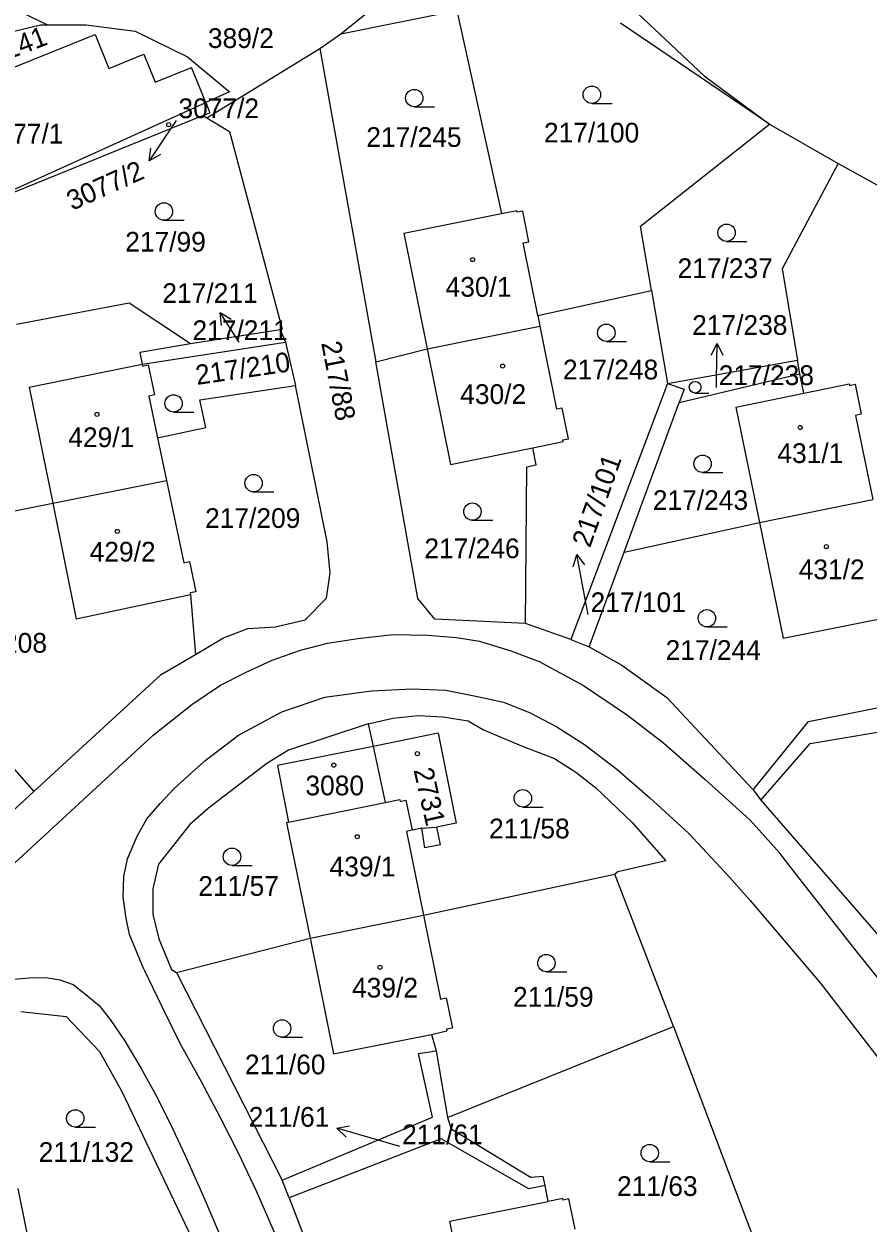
# Model space of a CAD drawing. Extents: x -735249 to -729401, y -1124843 to -1121828.
# Drawn here: x -733187.6 to -733114.8, y -1123276.2 to -1123172.8 of the extents above; entities that cross this region are included whole.
import ezdxf

# ---------------------------------------------------------------- set-up
doc = ezdxf.new("R2010")
doc.units = 0
for name, color, linetype in [('Vrstva 1', 7, 'Continuous'), ('Vrstva 16', 7, 'Continuous'), ('Vrstva 18', 7, 'Continuous'), ('Vrstva 19', 7, 'Continuous'), ('Vrstva 25', 7, 'Continuous'), ('Vrstva 4', 7, 'Continuous')]:
    doc.layers.add(name, color=color, linetype=linetype)

msp = doc.modelspace()

# ---------------------------------------------------------------- linework, layer by layer
at = {"layer": 'Vrstva 1'}
for points in [[(-733160.29, -1123173.64), (-733152.07, -1123167.01)], [(-733140.36, -1123166.52), (-733128.96, -1123177.25)], [(-733189.22, -1123171.11), (-733185.59, -1123172.86)], [(-733160.29, -1123173.64), (-733150.28, -1123171.64)], [(-733150.28, -1123171.64), (-733146.43, -1123189.14)], [(-733198.12, -1123180.4), (-733181.48, -1123173.7)], [(-733190.76, -1123173.96), (-733186.19, -1123172.86)], [(-733186.19, -1123172.86), (-733185.59, -1123172.86)], [(-733185.59, -1123172.86), (-733182.24, -1123172.85)], [(-733182.24, -1123172.85), (-733178.03, -1123173.42)], [(-733181.48, -1123173.7), (-733180.29, -1123176.62)], [(-733178.03, -1123173.42), (-733173.52, -1123175.63)], [(-733162.09, -1123174.9), (-733160.29, -1123173.64)], [(-733123.33, -1123181.43), (-733136.17, -1123172.73)], [(-733180.29, -1123176.62), (-733177.28, -1123175.4)], [(-733177.28, -1123175.4), (-733176.29, -1123177.82)], [(-733173.52, -1123175.63), (-733169.89, -1123178.63)], [(-733171.84, -1123180.87), (-733162.09, -1123174.9)], [(-733162.09, -1123174.9), (-733157.28, -1123201.93)], [(-733176.29, -1123177.82), (-733173.16, -1123176.54)], [(-733171.92, -1123179.57), (-733173.16, -1123176.54)], [(-733128.96, -1123177.25), (-733123.33, -1123181.43)], [(-733169.89, -1123178.63), (-733171.92, -1123179.57)], [(-733193.82, -1123189.49), (-733171.92, -1123179.57)], [(-733171.92, -1123179.57), (-733171.57, -1123180.44)], [(-733172.16, -1123180.68), (-733193.82, -1123189.49)], [(-733172.16, -1123180.68), (-733171.57, -1123180.44)], [(-733172.16, -1123180.68), (-733171.84, -1123180.87)], [(-733171.84, -1123180.87), (-733169.89, -1123182.05)], [(-733134.45, -1123190.24), (-733123.33, -1123181.43)], [(-733123.33, -1123181.43), (-733117.39, -1123184.82)], [(-733169.89, -1123182.05), (-733165.35, -1123199.12)], [(-733117.39, -1123184.82), (-733122.22, -1123193.9)], [(-733117.39, -1123184.82), (-733106.2, -1123190.99)], [(-733154.86, -1123190.84), (-733146.43, -1123189.14)], [(-733146.43, -1123189.14), (-733145.12, -1123188.87)], [(-733145.09, -1123189.03), (-733145.12, -1123188.87)], [(-733144.6, -1123188.93), (-733145.09, -1123189.03)], [(-733144.07, -1123191.57), (-733144.6, -1123188.93)], [(-733133.49, -1123195.78), (-733134.45, -1123190.24)], [(-733154.86, -1123190.84), (-733152.84, -1123200.81)], [(-733144.56, -1123191.67), (-733144.07, -1123191.57)], [(-733143.3, -1123197.92), (-733144.56, -1123191.67)], [(-733122.22, -1123193.9), (-733120.9, -1123201.78)], [(-733143.3, -1123197.92), (-733133.49, -1123195.78)], [(-733133.49, -1123195.78), (-733132.11, -1123203.79)], [(-733178.53, -1123196.86), (-733188.26, -1123198.7)], [(-733173.26, -1123200.36), (-733178.53, -1123196.86)], [(-733143.3, -1123197.92), (-733143.12, -1123198.84)], [(-733165.52, -1123199.16), (-733173.26, -1123200.36)], [(-733165.35, -1123199.12), (-733165.52, -1123199.16)], [(-733165.52, -1123199.16), (-733165.06, -1123200.22)], [(-733152.84, -1123200.81), (-733143.12, -1123198.84)], [(-733143.12, -1123198.84), (-733141.68, -1123206.02)], [(-733173.26, -1123200.36), (-733177.63, -1123201.12)], [(-733177.42, -1123202.14), (-733165.06, -1123200.22)], [(-733165.06, -1123200.22), (-733164.2, -1123203.98)], [(-733177.63, -1123201.12), (-733177.42, -1123202.14)], [(-733157.28, -1123201.93), (-733152.84, -1123200.81)], [(-733152.84, -1123200.81), (-733150.82, -1123210.77)], [(-733187.16, -1123204.11), (-733177.42, -1123202.14)], [(-733177.42, -1123202.14), (-733177.39, -1123202.3)], [(-733177.39, -1123202.3), (-733176.9, -1123202.19)], [(-733176.9, -1123202.19), (-733176.36, -1123204.78)], [(-733153.65, -1123222.33), (-733157.28, -1123201.93)], [(-733132.11, -1123203.79), (-733120.9, -1123201.78)], [(-733120.71, -1123202.95), (-733120.9, -1123201.78)], [(-733131.11, -1123205.44), (-733120.71, -1123202.95)], [(-733120.35, -1123204.62), (-733120.71, -1123202.95)], [(-733187.16, -1123204.11), (-733185.13, -1123214.12)], [(-733172.44, -1123205.21), (-733164.2, -1123203.98)], [(-733161.45, -1123217.45), (-733164.2, -1123203.98)], [(-733132.11, -1123203.79), (-733140.44, -1123225.87)], [(-733132.11, -1123203.79), (-733130.68, -1123204.27)], [(-733130.68, -1123204.27), (-733131.11, -1123205.44)], [(-733126.21, -1123205.83), (-733120.35, -1123204.62)], [(-733120.35, -1123204.62), (-733116.45, -1123203.82)], [(-733116.45, -1123203.82), (-733116.42, -1123203.96)], [(-733116.42, -1123203.96), (-733115.93, -1123203.86)], [(-733115.93, -1123203.86), (-733115.4, -1123206.45)], [(-733176.36, -1123204.78), (-733176.84, -1123204.88)], [(-733176.84, -1123204.88), (-733176.09, -1123208.47)], [(-733171.94, -1123207.6), (-733172.44, -1123205.21)], [(-733135.86, -1123218.35), (-733131.11, -1123205.44)], [(-733141.19, -1123205.92), (-733141.68, -1123206.02)], [(-733140.66, -1123208.56), (-733141.19, -1123205.92)], [(-733126.21, -1123205.83), (-733124.18, -1123215.79)], [(-733115.4, -1123206.45), (-733115.89, -1123206.55)], [(-733115.89, -1123206.55), (-733114.42, -1123213.81)], [(-733176.09, -1123208.47), (-733171.94, -1123207.6)], [(-733176.09, -1123208.47), (-733175.32, -1123212.17)], [(-733143.73, -1123209.33), (-733141.12, -1123208.8)], [(-733141.15, -1123208.66), (-733140.66, -1123208.56)], [(-733141.12, -1123208.8), (-733141.15, -1123208.66)], [(-733150.82, -1123210.77), (-733143.73, -1123209.33)], [(-733143.43, -1123210.8), (-733143.73, -1123209.33)], [(-733144.25, -1123210.97), (-733143.43, -1123210.8)], [(-733144.35, -1123224.48), (-733144.25, -1123210.97)], [(-733185.13, -1123214.12), (-733175.32, -1123212.17)], [(-733175.32, -1123212.17), (-733173.83, -1123219.25)], [(-733124.18, -1123215.79), (-733114.42, -1123213.81)], [(-733205.17, -1123218.11), (-733185.13, -1123214.12)], [(-733185.13, -1123214.12), (-733183.1, -1123224.12)], [(-733135.86, -1123218.35), (-733124.18, -1123215.79)], [(-733124.18, -1123215.79), (-733122.15, -1123225.75)], [(-733161.2, -1123220.12), (-733161.45, -1123217.45)], [(-733173.83, -1123219.25), (-733173.34, -1123219.15)], [(-733173.34, -1123219.15), (-733172.8, -1123221.75)], [(-733138.86, -1123226.51), (-733135.86, -1123218.35)], [(-733161.52, -1123222.32), (-733161.2, -1123220.12)], [(-733173.25, -1123222.02), (-733183.1, -1123224.12)], [(-733172.8, -1123221.75), (-733173.28, -1123221.85)], [(-733173.28, -1123221.85), (-733173.25, -1123222.02)], [(-733173.25, -1123222.02), (-733172.83, -1123227.16)], [(-733163.36, -1123224.17), (-733161.52, -1123222.32)], [(-733152.18, -1123224.12), (-733153.65, -1123222.33)], [(-733165.93, -1123224.77), (-733163.36, -1123224.17)], [(-733144.35, -1123224.48), (-733152.18, -1123224.12)], [(-733122.15, -1123225.75), (-733112.64, -1123223.85)], [(-733170.4, -1123225.74), (-733168.31, -1123224.91)], [(-733168.31, -1123224.91), (-733165.93, -1123224.77)], [(-733140.44, -1123225.87), (-733144.35, -1123224.48)], [(-733198.55, -1123225.62), (-733186.77, -1123238.99)], [(-733172.83, -1123227.16), (-733170.4, -1123225.74)], [(-733163.76, -1123226.78), (-733161.44, -1123226.2)], [(-733161.44, -1123226.2), (-733158.82, -1123225.78)], [(-733158.82, -1123225.78), (-733155.77, -1123225.45)], [(-733155.77, -1123225.45), (-733152.82, -1123225.49)], [(-733152.82, -1123225.49), (-733150.31, -1123225.71)], [(-733150.31, -1123225.71), (-733148.33, -1123226.03)], [(-733148.33, -1123226.03), (-733145.62, -1123226.85)], [(-733140.44, -1123225.87), (-733138.86, -1123226.51)], [(-733175.78, -1123228.89), (-733172.83, -1123227.16)], [(-733166.2, -1123227.65), (-733163.76, -1123226.78)], [(-733145.62, -1123226.85), (-733143.18, -1123227.76)], [(-733138.86, -1123226.51), (-733136.04, -1123228.09)], [(-733168.51, -1123228.71), (-733166.2, -1123227.65)], [(-733143.18, -1123227.76), (-733139.36, -1123229.84)], [(-733136.04, -1123228.09), (-733132.17, -1123230.87)], [(-733186.77, -1123238.99), (-733175.78, -1123228.89)], [(-733170.65, -1123229.81), (-733168.51, -1123228.71)], [(-733173.13, -1123231.47), (-733170.65, -1123229.81)], [(-733161.66, -1123230.85), (-733157.64, -1123230.29)], [(-733157.64, -1123230.29), (-733154.14, -1123230.12)], [(-733154.14, -1123230.12), (-733151.23, -1123230.25)], [(-733151.23, -1123230.25), (-733148.65, -1123230.75)], [(-733139.36, -1123229.84), (-733135.57, -1123232.4)], [(-733176.48, -1123234.11), (-733173.13, -1123231.47)], [(-733165.37, -1123232.1), (-733161.66, -1123230.85)], [(-733148.65, -1123230.75), (-733146.25, -1123231.27)], [(-733146.25, -1123231.27), (-733144.02, -1123232.18)], [(-733132.17, -1123230.87), (-733124.74, -1123238.83)], [(-733119.95, -1123232.93), (-733111.42, -1123231.25)], [(-733169.11, -1123234.13), (-733165.37, -1123232.1)], [(-733157.94, -1123233.15), (-733155.81, -1123232.65)], [(-733155.81, -1123232.65), (-733153.63, -1123232.44)], [(-733153.63, -1123232.44), (-733151.45, -1123232.53)], [(-733151.45, -1123232.53), (-733149.3, -1123232.9)], [(-733144.02, -1123232.18), (-733141.66, -1123233.41)], [(-733135.57, -1123232.4), (-733132.44, -1123234.81)], [(-733119.8, -1123234.85), (-733102.75, -1123231.97)], [(-733157.94, -1123233.15), (-733164.79, -1123235.43)], [(-733157.94, -1123233.15), (-733157.51, -1123235.09)], [(-733149.3, -1123232.9), (-733147.97, -1123233.67)], [(-733147.97, -1123233.67), (-733144.57, -1123235.09)], [(-733141.66, -1123233.41), (-733139.28, -1123234.93)], [(-733124.74, -1123238.83), (-733119.95, -1123232.93)], [(-733176.48, -1123234.11), (-733421.95, -1123460.73)], [(-733172.01, -1123236.34), (-733169.11, -1123234.13)], [(-733151.9, -1123233.95), (-733157.51, -1123235.09)], [(-733151.9, -1123233.95), (-733150.33, -1123241.7)], [(-733164.79, -1123235.43), (-733166.67, -1123236.56)], [(-733157.51, -1123235.09), (-733165.76, -1123236.73)], [(-733157.51, -1123235.09), (-733156.46, -1123239.94)], [(-733144.57, -1123235.09), (-733141.87, -1123236.14)], [(-733139.28, -1123234.93), (-733136.47, -1123237.06)], [(-733132.44, -1123234.81), (-733128.88, -1123237.95)], [(-733124.07, -1123239.73), (-733119.8, -1123234.85)], [(-733174.67, -1123238.72), (-733172.01, -1123236.34)], [(-733166.67, -1123236.56), (-733171.71, -1123240.43)], [(-733165.76, -1123236.73), (-733164.79, -1123241.63)], [(-733141.87, -1123236.14), (-733140.02, -1123237.32)], [(-733140.02, -1123237.32), (-733138.31, -1123238.65)], [(-733136.47, -1123237.06), (-733133.64, -1123239.53)], [(-733175.88, -1123240.03), (-733174.67, -1123238.72)], [(-733138.31, -1123238.65), (-733135.15, -1123241.65)], [(-733128.88, -1123237.95), (-733125, -1123241.46)], [(-733124.74, -1123238.83), (-733124.07, -1123239.73)], [(-733200.01, -1123251.17), (-733186.77, -1123238.99)], [(-733156.46, -1123239.94), (-733155.19, -1123239.68)], [(-733155.19, -1123239.68), (-733155.16, -1123239.83)], [(-733155.16, -1123239.83), (-733154.67, -1123239.73)], [(-733154.67, -1123239.73), (-733154.14, -1123242.32)], [(-733133.64, -1123239.53), (-733130.31, -1123242.56)], [(-733124.07, -1123239.73), (-733113.74, -1123251.6)], [(-733177.01, -1123241.34), (-733175.88, -1123240.03)], [(-733171.71, -1123240.43), (-733173.3, -1123241.83)], [(-733164.79, -1123241.63), (-733156.46, -1123239.94)], [(-733177.86, -1123242.83), (-733177.01, -1123241.34)], [(-733173.3, -1123241.83), (-733176.02, -1123245.24)], [(-733164.79, -1123241.63), (-733164.97, -1123241.67)], [(-733164.97, -1123241.67), (-733162.94, -1123251.64)], [(-733150.33, -1123241.7), (-733152.04, -1123242.05)], [(-733135.15, -1123241.65), (-733132.25, -1123244.96)], [(-733122.44, -1123244.3), (-733125, -1123241.46)], [(-733178.67, -1123244.78), (-733177.86, -1123242.83)], [(-733154.14, -1123242.32), (-733154.63, -1123242.42)], [(-733154.63, -1123242.42), (-733153.16, -1123249.65)], [(-733153.3, -1123242.15), (-733154.14, -1123242.32)], [(-733153.05, -1123243.85), (-733153.3, -1123242.15)], [(-733152.04, -1123242.05), (-733151.73, -1123243.58)], [(-733130.31, -1123242.56), (-733126.77, -1123246.37)], [(-733151.73, -1123243.58), (-733153.05, -1123243.85)], [(-733178.99, -1123246.32), (-733178.67, -1123244.78)], [(-733132.25, -1123244.96), (-733136.39, -1123245.92)], [(-733120.75, -1123246.46), (-733122.44, -1123244.3)], [(-733176.02, -1123245.24), (-733176.5, -1123247.38)], [(-733153.16, -1123249.65), (-733136.67, -1123246.1)], [(-733136.39, -1123245.92), (-733136.67, -1123246.1)], [(-733131.59, -1123259.24), (-733136.67, -1123246.1)], [(-733179.05, -1123248.07), (-733178.99, -1123246.32)], [(-733126.77, -1123246.37), (-733125, -1123248.37)], [(-733115.85, -1123252.72), (-733120.75, -1123246.46)], [(-733178.82, -1123249.75), (-733179.05, -1123248.07)], [(-733176.5, -1123247.38), (-733176.5, -1123249.57)], [(-733125, -1123248.37), (-733118.95, -1123255.49)], [(-733178.51, -1123251.31), (-733178.82, -1123249.75)], [(-733176.5, -1123249.57), (-733175.98, -1123251.7)], [(-733162.94, -1123251.64), (-733153.16, -1123249.65)], [(-733153.16, -1123249.65), (-733151.69, -1123256.88)], [(-733177.27, -1123254.29), (-733178.51, -1123251.31)], [(-733175.98, -1123251.7), (-733174.88, -1123254.34)], [(-733174.47, -1123254.58), (-733162.94, -1123251.64)], [(-733162.94, -1123251.64), (-733160.92, -1123261.61)], [(-733108.51, -1123261.84), (-733115.85, -1123252.72)], [(-733177.27, -1123254.29), (-733175.7, -1123257.59)], [(-733174.88, -1123254.34), (-733174.47, -1123254.58)], [(-733188.51, -1123255.16), (-733187.12, -1123255.04)], [(-733187.12, -1123255.04), (-733185.72, -1123255.03)], [(-733185.72, -1123255.03), (-733184.52, -1123255.23)], [(-733184.52, -1123255.23), (-733183.37, -1123255.63)], [(-733174.47, -1123254.58), (-733165.34, -1123272.5)], [(-733183.37, -1123255.63), (-733182.42, -1123256.37)], [(-733182.42, -1123256.37), (-733181.14, -1123257.43)], [(-733118.95, -1123255.49), (-733111.74, -1123264.83)], [(-733181.14, -1123257.43), (-733180.18, -1123258.65)], [(-733151.69, -1123256.88), (-733151.2, -1123256.78)], [(-733151.2, -1123256.78), (-733150.67, -1123259.38)], [(-733187.87, -1123257.94), (-733183.98, -1123258.38)], [(-733183.98, -1123258.38), (-733181.11, -1123261.39)], [(-733175.7, -1123257.59), (-733174.18, -1123260.68)], [(-733180.18, -1123258.65), (-733178.88, -1123260.53)], [(-733150.67, -1123259.38), (-733151.16, -1123259.48)], [(-733151.16, -1123259.48), (-733151.14, -1123259.62)], [(-733151.1, -1123267.09), (-733131.59, -1123259.24)], [(-733131.59, -1123259.24), (-733123.75, -1123280.03)], [(-733178.88, -1123260.53), (-733177.5, -1123262.87)], [(-733160.92, -1123261.61), (-733152.46, -1123259.93)], [(-733152.46, -1123259.93), (-733151.14, -1123259.62)], [(-733152.46, -1123259.93), (-733152.07, -1123261.34)], [(-733181.11, -1123261.39), (-733179.2, -1123264.8)], [(-733174.18, -1123260.68), (-733172.33, -1123264)], [(-733153.59, -1123261.58), (-733152.07, -1123261.34)], [(-733152.39, -1123267.07), (-733153.59, -1123261.58)], [(-733152.07, -1123261.34), (-733151.1, -1123267.09)], [(-733177.5, -1123262.87), (-733176.34, -1123265)], [(-733172.33, -1123264), (-733170.71, -1123267.03)], [(-733179.2, -1123264.8), (-733173.16, -1123277.43)], [(-733176.34, -1123265), (-733174.99, -1123267.62)], [(-733174.99, -1123267.62), (-733173.7, -1123270.37)], [(-733170.71, -1123267.03), (-733169.12, -1123270.19)], [(-733165.34, -1123272.5), (-733152.39, -1123267.07)], [(-733151.1, -1123267.09), (-733150.77, -1123268.07)], [(-733150.77, -1123268.07), (-733143.86, -1123272.27)], [(-733151.63, -1123268.94), (-733164.75, -1123274.03)], [(-733144.06, -1123273.24), (-733151.63, -1123268.94)], [(-733173.7, -1123270.37), (-733172.08, -1123274.04)], [(-733169.12, -1123270.19), (-733167.59, -1123273.43)], [(-733164.75, -1123274.03), (-733165.34, -1123272.5)], [(-733142.67, -1123272.96), (-733144.06, -1123273.24)], [(-733142.84, -1123272.17), (-733143.86, -1123272.27)], [(-733142.67, -1123272.96), (-733142.84, -1123272.17)], [(-733142.4, -1123274.33), (-733142.67, -1123272.96)], [(-733188.15, -1123273.21), (-733186.67, -1123280.5)], [(-733167.59, -1123273.43), (-733165.93, -1123277.25)], [(-733164.75, -1123274.03), (-733159.04, -1123288.88)], [(-733172.08, -1123274.04), (-733170.27, -1123278.31)], [(-733150.88, -1123276.03), (-733142.4, -1123274.33)], [(-733141.13, -1123274.07), (-733142.4, -1123274.33)], [(-733141.1, -1123274.22), (-733141.13, -1123274.07)], [(-733140.61, -1123274.12), (-733141.1, -1123274.22)], [(-733140.08, -1123276.72), (-733140.61, -1123274.12)], [(-733148.87, -1123285.99), (-733150.88, -1123276.03)]]:
    msp.add_lwpolyline(points, dxfattribs=at)
at = {"layer": 'Vrstva 16'}
for points in [[(-733174.49, -1123181.11), (-733175.15, -1123182.1)], [(-733169.05, -1123200.25), (-733169.07, -1123200.21)], [(-733127.9, -1123204.13), (-733127.89, -1123203.35)], [(-733138.95, -1123223.71), (-733139.38, -1123221.48)], [(-733155.2, -1123269.6), (-733157.76, -1123268.86)]]:
    msp.add_lwpolyline(points, dxfattribs=at)
at = {"layer": 'Vrstva 25'}
for points in [[(-733153.95, -1123179.93), (-733152.2, -1123179.93)], [(-733138.64, -1123179.64), (-733136.89, -1123179.64)], [(-733175.15, -1123182.1), (-733176.814, -1123184.595)], [(-733175.843, -1123184.041), (-733176.814, -1123184.595), (-733176.675, -1123183.486)], [(-733175.54, -1123189.71), (-733173.79, -1123189.71)], [(-733127.02, -1123191.54), (-733125.27, -1123191.54)], [(-733169.07, -1123200.21), (-733170.69, -1123197.686)], [(-733170.571, -1123198.798), (-733170.69, -1123197.686), (-733169.729, -1123198.257)], [(-733137.39, -1123200.17), (-733135.64, -1123200.17)], [(-733128.355, -1123201.342), (-733127.838, -1123200.351), (-733127.356, -1123201.36)], [(-733127.89, -1123203.35), (-733127.838, -1123200.351)], [(-733129.73, -1123204.62), (-733128.557, -1123204.62)], [(-733174.71, -1123206.26), (-733172.96, -1123206.26)], [(-733129.09, -1123211.47), (-733127.34, -1123211.47)], [(-733167.81, -1123213.14), (-733166.06, -1123213.14)], [(-733148.94, -1123215.59), (-733147.19, -1123215.59)], [(-733140.249, -1123219.611), (-733139.947, -1123218.535), (-733139.268, -1123219.422)], [(-733139.38, -1123221.48), (-733139.947, -1123218.535)], [(-733128.72, -1123224.79), (-733126.97, -1123224.79)], [(-733144.59, -1123240.32), (-733142.84, -1123240.32)], [(-733169.67, -1123245.36), (-733167.92, -1123245.36)], [(-733142.56, -1123254.53), (-733140.81, -1123254.53)], [(-733165.35, -1123260.17), (-733163.6, -1123260.17)], [(-733159.82, -1123268.786), (-733160.642, -1123268.029), (-733159.542, -1123267.825)], [(-733183.19, -1123267.92), (-733181.44, -1123267.92)], [(-733157.76, -1123268.86), (-733160.642, -1123268.029)], [(-733133.65, -1123270.91), (-733131.9, -1123270.91)]]:
    msp.add_lwpolyline(points, dxfattribs=at)
for centre, radius in [((-733153.95, -1123179.18), 0.75), ((-733138.64, -1123178.89), 0.75), ((-733175.13, -1123181.47), 0.175), ((-733175.54, -1123188.96), 0.75), ((-733127.02, -1123190.79), 0.75), ((-733148.92, -1123193.11), 0.175), ((-733137.39, -1123199.42), 0.75), ((-733146.34, -1123202.29), 0.175), ((-733129.73, -1123204.117), 0.503), ((-733174.71, -1123205.51), 0.75), ((-733181.32, -1123206.46), 0.175), ((-733120.67, -1123207.59), 0.175), ((-733129.09, -1123210.72), 0.75), ((-733167.81, -1123212.39), 0.75), ((-733148.94, -1123214.84), 0.75), ((-733179.56, -1123216.55), 0.175), ((-733118.41, -1123217.86), 0.175), ((-733128.72, -1123224.04), 0.75), ((-733153.69, -1123235.72), 0.175), ((-733160.89, -1123236.71), 0.175), ((-733144.59, -1123239.57), 0.75), ((-733158.87, -1123242.88), 0.175), ((-733169.67, -1123244.61), 0.75), ((-733142.56, -1123253.78), 0.75), ((-733156.9, -1123254.14), 0.175), ((-733165.35, -1123259.42), 0.75), ((-733183.19, -1123267.17), 0.75), ((-733133.65, -1123270.16), 0.75)]:
    msp.add_circle(centre, radius, dxfattribs=at)
at = {"layer": 'Vrstva 4'}
msp.add_lwpolyline([(-733153.3, -1123242.15), (-733152.04, -1123242.05)], dxfattribs=at)

# ---------------------------------------------------------------- texts
at = {"layer": 'Vrstva 16'}
for s, rotation, p in [('3077/2', 24.20019, (-733183.445, -1123188.908)), ('217/101', 70.40056, (-733138.801, -1123218.035))]:
    msp.add_text(s, height=1.7, rotation=rotation, dxfattribs=at).set_placement(p)
for s, p in [('217/211', (-733175.678, -1123196.85)), ('217/238', (-733129.99, -1123199.6)), ('211/61', (-733168.227, -1123267.89))]:
    msp.add_text(s, height=1.7, dxfattribs=at).set_placement(p)
at = {"layer": 'Vrstva 18'}
for s, rotation, p in [('217/141', 21.00017, (-733193.125, -1123177.472)), ('217/88', 281.00224, (-733161.986, -1123200.298)), ('217/210', 8.30007, (-733172.691, -1123203.924))]:
    msp.add_text(s, height=1.7, rotation=rotation, dxfattribs=at).set_placement(p)
for s, p in [('389/2', (-733171.75, -1123174.86)), ('217/245', (-733158.09, -1123183.39)), ('217/100', (-733142.77, -1123183.01)), ('217/99', (-733178.88, -1123192.42)), ('217/237', (-733131.25, -1123194.7)), ('217/211', (-733173.078, -1123200.05)), ('217/248', (-733141.13, -1123203.44)), ('217/238', (-733127.7, -1123203.93)), ('217/243', (-733133.38, -1123214.7)), ('217/209', (-733171.99, -1123216.25)), ('217/246', (-733153.08, -1123218.86)), ('217/101', (-733138.75, -1123223.51)), ('217/208', (-733193.84, -1123227.01)), ('217/244', (-733132.28, -1123227.63)), ('211/58', (-733147.5, -1123243.02)), ('211/57', (-733172.58, -1123247.98)), ('211/59', (-733145.44, -1123257.54)), ('211/60', (-733168.56, -1123263.37)), ('211/61', (-733155, -1123269.4)), ('211/132', (-733186.34, -1123270.92)), ('211/63', (-733136.47, -1123273.86))]:
    msp.add_text(s, height=1.7, dxfattribs=at).set_placement(p)
at = {"layer": 'Vrstva 19'}
for s, p in [('3077/2', (-733174.29, -1123180.91)), ('3077/1', (-733191.16, -1123183.1)), ('430/1', (-733151.25, -1123196.31)), ('430/2', (-733149.99, -1123205.56)), ('429/1', (-733183.79, -1123209.28)), ('431/1', (-733122.64, -1123210.65)), ('429/2', (-733181.95, -1123219.15)), ('431/2', (-733120.8, -1123220.67)), ('3080', (-733163.34, -1123239.31)), ('439/1', (-733161.26, -1123246.3)), ('439/2', (-733159.32, -1123256.75))]:
    msp.add_text(s, height=1.7, dxfattribs=at).set_placement(p)
msp.add_text('2731', height=1.7, rotation=282.70225, dxfattribs=at).set_placement((-733154.021, -1123237.121))

doc.saveas('drawing.dxf')
